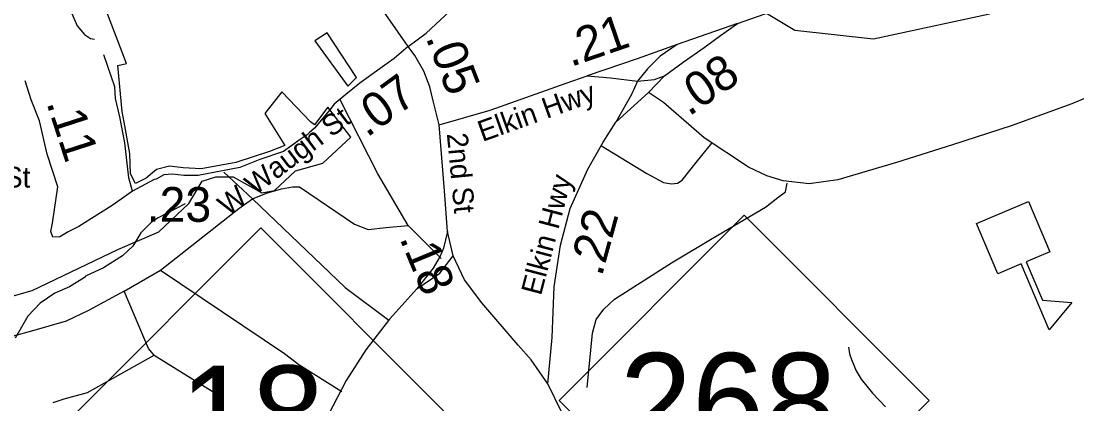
# Model space of a CAD drawing. Extents: x 1248089 to 1457196, y 820910 to 988753.
# Drawn here: x 1365300 to 1369100, y 889877 to 891252 of the extents above; entities that cross this region are included whole.
import ezdxf

# ---------------------------------------------------------------- set-up
doc = ezdxf.new("R2010")
doc.units = 0
for name, color, linetype in [('Exist Boundary Political City Limit New', 7, 'Continuous'), ('Exist Boundary Political City Limit New Hole', 7, 'Continuous'), ('Exist Cultural Educational Facility High CELL', 7, 'Continuous'), ('Exist Hydrographic Misc Water Feature', 7, 'Continuous'), ('Exist Road Non-System Type 51', 7, 'Continuous'), ('Exist Road Primary NC Attributed', 7, 'Continuous'), ('Exist Road Primary NC Label', 7, 'Continuous'), ('Exist Road Primary NC Shield CELL', 7, 'Continuous'), ('Exist Road Primary NC Shield Number Label', 7, 'Continuous'), ('Exist Road Primary NC UnDivided 4 Lane Attributed', 7, 'Continuous'), ('Exist Road Secondary Type 41 Attributed', 7, 'Continuous'), ('Exist Road Secondary Type 51 Attributed', 7, 'Continuous'), ('Exist Road Secondary Type 51 Label', 7, 'Continuous'), ('Map Preparation Boundary City Limit Buffer Line', 7, 'Continuous'), ('Prop CMT Slope Fill', 7, 'Continuous'), ('Prop GRAU CAT1 Cell', 7, 'Continuous')]:
    doc.layers.add(name, color=color, linetype=linetype)

msp = doc.modelspace()

# ---------------------------------------------------------------- linework, layer by layer
at = {"layer": 'Exist Boundary Political City Limit New'}
msp.add_lwpolyline([(1365098.1, 890215.8), (1365339.6, 890284.3), (1365648.6, 890431.9), (1365796.2, 890495.4), (1365904, 890596.8), (1365952.1, 890677.1), (1366001.1, 890692.5), (1366063.6, 890692.7), (1366167.2, 890636), (1366212.1, 890643.8), (1366288.3, 890714.3), (1366386.1, 890741.6), (1366487.1, 890835.1), (1366404, 890943.6), (1366355.8, 890879.7), (1366342.5, 890891.1), (1366238.2, 890998.1), (1366177, 890921.1), (1366250, 890805.1), (1366194.6, 890784.2), (1366073.4, 890745.1), (1365948.3, 890721.6), (1365883.8, 890725.5), (1365883.8, 890725.5), (1365834.9, 890731.4), (1365788, 890719.6), (1365750.9, 890688.3), (1365711.8, 890668.8), (1365694.2, 890704), (1365692.2, 890776.4), (1365670.7, 890889.8), (1365664, 890928.3), (1365648.4, 891093), (1365679.9, 891100.1), (1365530.4, 891489.6)], dxfattribs=at)
at = {"layer": 'Exist Boundary Political City Limit New Hole'}
msp.add_lwpolyline([(1366508, 891050.2), (1366402.4, 891210.6), (1366357.5, 891181.3), (1366476.7, 891018.9), (1366508, 891050.2)], dxfattribs=at)
at = {"layer": 'Exist Cultural Educational Facility High CELL'}
msp.add_lwpolyline([(1368926.8, 890604.1), (1369003, 890423.6), (1368918.1, 890387.8), (1368976.6, 890249.5), (1369082.1, 890241.4), (1369000.4, 890143.6), (1368900.4, 890380.4), (1368815.6, 890344.5), (1368739.4, 890525)], close=True, dxfattribs=at)
at = {"layer": 'Exist Hydrographic Misc Water Feature'}
for points in [[(1366669.7, 893212.9), (1366791.3, 893042.2), (1367100.3, 892684.7), (1367228.2, 892439.2), (1367282.3, 892231.2), (1367361.3, 892068.8), (1367408.3, 891920.2), (1367463.2, 891774.6), (1367683.2, 891530.5), (1367953.3, 891298.6), (1368085.3, 891220.4), (1368368.3, 891188.5), (1368786.3, 891278.6), (1369603.4, 891620), (1370088, 891792.2), (1370528.3, 891959.2), (1371291.3, 892150.7), (1371501.3, 892254.7), (1371872.4, 892811.9), (1372120.4, 893082.8), (1372725.4, 893287.3), (1372975.4, 893298.6)], [(1365891.3, 890595.6), (1365794.2, 890545.9), (1365769.9, 890530.4), (1365731, 890491.2), (1365702, 890444), (1365665.2, 890408.8), (1365596.3, 890366.4), (1365531.6, 890335.8), (1365529, 890331.3), (1365474.7, 890297.1), (1365422.2, 890274.4), (1365369.4, 890239.5), (1365324.4, 890192.6), (1365278.6, 890113.6)], [(1368278, 890081), (1368281.5, 890056.9), (1368289.1, 890036.8), (1368306.2, 889996.4), (1368323.6, 889966), (1368364.4, 889915), (1368411.3, 889866)]]:
    msp.add_lwpolyline(points, dxfattribs=at)
at = {"layer": 'Exist Road Non-System Type 51'}
for p, q in [((1366133.5, 890614.5), (1366029.7, 890709.5)), ((1366693.7, 890518), (1366811.9, 890399.7)), ((1365671.5, 890282), (1365802.3, 890357.3)), ((1365779, 890052.6), (1365997.5, 889916.3))]:
    msp.add_line(p, q, dxfattribs=at)
for points in [[(1366693.4, 891160.8), (1366758.7, 891209.5), (1366844.2, 891289.5), (1366937.2, 891380.7)], [(1365701.3, 890641.8), (1365688.6, 890689.1), (1365674.2, 890815.4), (1365656.1, 890908.3), (1365639.8, 890974.9), (1365638, 891017), (1365598.6, 891131.5)], [(1366693.7, 890518), (1366584.4, 890704), (1366448.3, 890969.3)], [(1367389.3, 890804.9), (1367552.1, 890705.2), (1367612.7, 890672.9), (1367640.9, 890667.5), (1367662.5, 890670.2), (1367680, 890681), (1367729.7, 890744.3), (1367786.2, 890814.3)], [(1366133.5, 890614.5), (1366183.7, 890634.3), (1366237.4, 890650.4), (1366276.8, 890657.6), (1366301.9, 890657.6), (1366500.7, 890523.1), (1366549.1, 890503.4), (1366613.6, 890510.6), (1366693.7, 890518)], [(1367338.2, 889935.7), (1367357, 890130.9), (1367370.5, 890180.8), (1367397.4, 890217.1), (1367436.4, 890253.5), (1367640.9, 890384.1), (1367787.6, 890471.6), (1367980, 890584.1), (1368024.4, 890619.1), (1368051.3, 890639.3), (1368058, 890670.2)], [(1365802.3, 890357.3), (1366083.4, 890578.7), (1366133.5, 890614.5)], [(1366133.5, 890614.5), (1366466.2, 890295.7), (1366623.9, 890177.4)], [(1366834.6, 890496.7), (1366820.3, 890437), (1366809.1, 890407.4), (1366783.6, 890364.6), (1366724.4, 890290.1), (1366637.8, 890194.2), (1366626.8, 890182)], [(1366724.4, 890290.1), (1366807.3, 890347.3), (1366855.5, 890408.5)], [(1365802.3, 890357.3), (1366248.3, 890057.9), (1366300.2, 890018.5), (1366454.3, 889921.7)], [(1365671.5, 890282), (1365542.6, 890212.1), (1365462, 890174.5), (1365345.5, 890140.4), (1365166.4, 890092)], [(1365779, 890052.6), (1365759.3, 890075.9), (1365671.5, 890282)], [(1366626.8, 890182), (1366541.2, 890071.8), (1366470.8, 889961.6), (1366406.6, 889839.1), (1366376, 889777.9)], [(1365415.4, 889882.3), (1365454.8, 889894.8), (1365539, 889918.1), (1365779, 890052.6)]]:
    msp.add_lwpolyline(points, dxfattribs=at)
at = {"layer": 'Exist Road Primary NC Attributed'}
for points in [[(1366693.4, 891160.8), (1366220.1, 891840.4), (1366135.5, 891961.9), (1365904.1, 892324.7)], [(1367878.7, 891244.4), (1368094.5, 891319.9), (1368207.7, 891359.6), (1368477.8, 891460), (1368673.7, 891530), (1369160.6, 891697.4), (1369398.7, 891785.3), (1369642.7, 891871.6)], [(1366804.8, 890879.4), (1366800, 890899.5), (1366783.7, 890966.2), (1366771.1, 891017), (1366749.4, 891073.1), (1366716.9, 891129.2), (1366693.4, 891160.8)], [(1367662.2, 891168.3), (1367600.9, 891126.3), (1367554.6, 891081.5), (1367518.7, 891036.6)], [(1366804.8, 890879.4), (1366989, 890932.1), (1367262.3, 891029.2), (1367338.1, 891055.8)], [(1367338.1, 891055.8), (1367421.6, 891048.6), (1367518.7, 891036.6)], [(1367518.7, 891036.6), (1367497.8, 890988.8), (1367441.3, 890889.2)], [(1367518.7, 891036.6), (1367580, 891042.6), (1367615.8, 891056.1)], [(1367195.8, 889949.2), (1367136.2, 890035.4), (1367089.9, 890087.7), (1366958.4, 890240.2), (1366895.9, 890323.3), (1366855.5, 890408.5), (1366834.6, 890496.7), (1366824.2, 890643.2), (1366804.8, 890879.4)], [(1367195.8, 889949.2), (1367211.3, 890115.7), (1367218.8, 890298), (1367241.2, 890447.5), (1367277.1, 890579), (1367339.7, 890720.3), (1367395, 890817.4), (1367441.3, 890889.2)], [(1368740.5, 887227.3), (1368685.2, 887305.1), (1368592.6, 887409.7), (1368481.1, 887523.8), (1368286.9, 887716.6), (1368100.2, 887918.4), (1367985.5, 888050.6), (1367867.5, 888213.5), (1367846.6, 888250.9), (1367724, 888527.3), (1367687.1, 888601.1), (1367570.6, 888874.7), (1367522.9, 888975.7), (1367424.3, 889205.9), (1367373.7, 889335.1), (1367347.9, 889416.5), (1367328.9, 889498), (1367278.1, 889716.2), (1367248.2, 889843.3), (1367195.8, 889949.2)]]:
    msp.add_lwpolyline(points, dxfattribs=at)
at = {"layer": 'Exist Road Primary NC Shield CELL'}
for points in [[(1367236.7, 889889.3), (1367902.7, 890555.3), (1368568.7, 889889.3), (1367902.7, 889223.3)], [(1365496.9, 889844), (1366162.9, 890510), (1366828.9, 889844), (1366162.9, 889178.1)]]:
    msp.add_lwpolyline(points, close=True, dxfattribs=at)
at = {"layer": 'Exist Road Primary NC UnDivided 4 Lane Attributed'}
for points in [[(1367615.8, 891056.1), (1367683, 891105.4), (1367759.2, 891157.7), (1367817.8, 891201.2), (1367878.7, 891244.4)], [(1367878.7, 891244.4), (1367662.2, 891168.3)], [(1367662.2, 891168.3), (1367517.2, 891117.3), (1367338.1, 891055.8)], [(1367559.1, 890996.3), (1367615.8, 891056.1)], [(1367441.3, 890889.2), (1367559.1, 890996.3)]]:
    msp.add_lwpolyline(points, dxfattribs=at)
at = {"layer": 'Exist Road Secondary Type 41 Attributed'}
msp.add_lwpolyline([(1365431.3, 891667.1), (1365434.3, 891579.5), (1365431.3, 891501.7), (1365438.7, 891431.5), (1365441.7, 891379.2), (1365467.1, 891316.4), (1365501.5, 891235.7), (1365528.2, 891204.7), (1365550.6, 891189.7), (1365564, 891188.3)], dxfattribs=at)
at = {"layer": 'Exist Road Secondary Type 51 Attributed'}
for points in [[(1369907.9, 891261.1), (1369621.3, 891179.8), (1369434.6, 891109.5), (1369252.4, 891027.3), (1369082, 890955.8), (1368864, 890876.4), (1368653.1, 890807.9), (1368451.3, 890744.8), (1368239.8, 890682.1), (1368137.1, 890667.6), (1368043.3, 890678.5), (1367983.9, 890696.5), (1367919, 890727.2), (1367758.6, 890833.6), (1367612.6, 890959.8), (1367559.1, 890996.3)], [(1366693.4, 891160.8), (1366642.8, 891118.7), (1366592.2, 891081.9), (1366519.9, 891029.3), (1366469.3, 890989), (1366427.7, 890953.9), (1366411.4, 890934.1)], [(1365413.1, 890526.8), (1365432, 890657.6), (1365394.1, 890775), (1365366.9, 890894.2), (1365336.2, 890969.7), (1365314.9, 891037.9)], [(1366411.4, 890934.1), (1366356.7, 890867.8), (1366337, 890850.6), (1366329.7, 890844.1), (1366305.3, 890826.6), (1366244.4, 890783.8), (1366159.4, 890754.9), (1366087.1, 890726.8), (1365938, 890697.9), (1365885.6, 890697.9), (1365844.6, 890702.1), (1365814.5, 890700.7), (1365786.1, 890684.9), (1365779.2, 890683.2), (1365701.3, 890641.8), (1365628.2, 890590), (1365553.2, 890543.5), (1365508.6, 890514.4), (1365470.2, 890495.2), (1365439.8, 890477.8), (1365414.6, 890476), (1365407.1, 890496.9), (1365413.1, 890526.8)]]:
    msp.add_lwpolyline(points, dxfattribs=at)
at = {"layer": 'Map Preparation Boundary City Limit Buffer Line'}
msp.add_lwpolyline([(1365098.1, 890215.8), (1365339.6, 890284.3), (1365648.6, 890431.9), (1365796.2, 890495.4), (1365904, 890596.8), (1365952.1, 890677.1), (1366001.1, 890692.5), (1366063.6, 890692.7), (1366167.2, 890636), (1366212.1, 890643.8), (1366288.3, 890714.3), (1366386.1, 890741.6), (1366487.1, 890835.1), (1366404, 890943.6), (1366355.8, 890879.7), (1366342.5, 890891.1), (1366238.2, 890998.1), (1366177, 890921.1), (1366250, 890805.1), (1366194.6, 890784.2), (1366073.4, 890745.1), (1365948.3, 890721.6), (1365883.8, 890725.5), (1365883.8, 890725.5), (1365834.9, 890731.4), (1365788, 890719.6), (1365750.9, 890688.3), (1365711.8, 890668.8), (1365694.2, 890704), (1365692.2, 890776.4), (1365670.7, 890889.8), (1365664, 890928.3), (1365648.4, 891093), (1365679.9, 891100.1), (1365530.4, 891489.6)], dxfattribs=at)

# ---------------------------------------------------------------- texts
at = {"layer": 'Exist Road Primary NC Label'}
for s, rotation, p in [('Elkin Hwy', 19.7255, (1366960.6, 890818.1)), ('2nd St', 275.392, (1366832.5, 890847.9)), ('Elkin Hwy', 75.2667, (1367171.4, 890263.5))]:
    msp.add_text(s, height=75, rotation=rotation, dxfattribs=at).set_placement(p)
at = {"layer": 'Exist Road Primary NC Shield Number Label'}
for s, p in [('268', (1367455, 889709.9)), ('18', (1365871.2, 889664.6))]:
    msp.add_text(s, height=350, dxfattribs=at).set_placement(p)
at = {"layer": 'Exist Road Secondary Type 51 Label'}
for s, rotation, p in [('W Waugh St', 37.1988, (1366044.6, 890550)), ('Browns Waugh St', 359.9067, (1364530.8, 890655.5))]:
    msp.add_text(s, height=75, rotation=rotation, dxfattribs=at).set_placement(p)
at = {"layer": 'Prop CMT Slope Fill'}
for s, rotation, p in [('.21', 18.9639, (1367278.7, 891087.4)), ('.05', 291.1316, (1366755.5, 891193.9)), ('.08', 34.4818, (1367703.9, 890908.4)), ('.22', 74.7564, (1367390.3, 890331.8)), ('.18', 292.4753, (1366661.2, 890472.3))]:
    msp.add_text(s, height=125, rotation=rotation, dxfattribs=at).set_placement(p)
at = {"layer": 'Prop GRAU CAT1 Cell'}
for s, rotation, p in [('.07', 36.0428, (1366544.9, 890832)), ('.11', 287.9029, (1365390.5, 890959.6))]:
    msp.add_text(s, height=125, rotation=rotation, dxfattribs=at).set_placement(p)
msp.add_text('.23', height=125, dxfattribs=at).set_placement((1365752.1, 890531.3))

doc.saveas('drawing.dxf')
